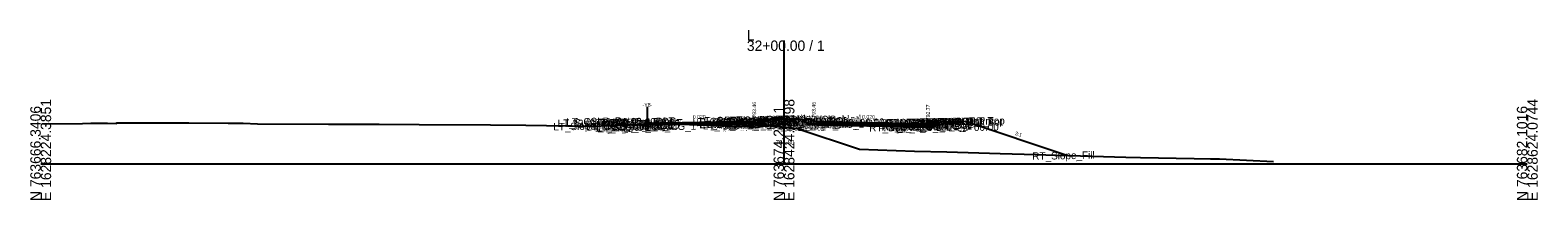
# Model space of a CAD drawing. Extents: x -26 to 4403, y -510 to 9556.
# Drawn here: x 1997.2 to 2402.8, y 1990.3 to 2036 of the extents above; entities that cross this region are included whole.
import ezdxf

# ---------------------------------------------------------------- set-up
doc = ezdxf.new("R2010")
doc.units = 0
for name, color, linetype in [('Default', 7, 'Continuous'), ('Exist CMT Pavement', 7, 'Continuous'), ('Exist Cross Section Cell', 7, 'Continuous'), ('Exist XS Center Line Elevation Label', 7, 'Continuous'), ('Exist XS Ground Line', 7, 'Continuous'), ('Prop CMT Conc Surface', 7, 'Continuous'), ('Prop CMT Concrete Structures', 7, 'Continuous'), ('Prop CMT Pvmt Course 1', 7, 'Continuous'), ('Prop CMT Pvmt Course 1 CG', 7, 'Continuous'), ('Prop CMT Pvmt Course 2', 7, 'Continuous'), ('Prop CMT Pvmt Course 3', 7, 'Continuous'), ('Prop CMT Pvmt Surface', 7, 'Continuous'), ('Prop CMT Shear Line', 7, 'Continuous'), ('Prop CMT Slope Grass', 7, 'Continuous'), ('Prop CMT Subgrade Earthwork', 7, 'Continuous'), ('Prop XS Hydro Elevations', 7, 'Continuous'), ('Prop XS SE Text', 7, 'Continuous'), ('Prop XS Side Slope Text', 7, 'Continuous'), ('Scratch_Level_0', 7, 'Continuous')]:
    doc.layers.add(name, color=color, linetype=linetype)

msp = doc.modelspace()

# ---------------------------------------------------------------- linework, layer by layer
at = {"layer": 'Exist CMT Pavement'}
msp.add_lwpolyline([(2163.25, 2010.61), (2167.21, 2010.64), (2171.78, 2010.68), (2180.24, 2010.41), (2190.79, 2010.09)], dxfattribs=at)
at = {"layer": 'Exist Cross Section Cell'}
for p, q in [((2200, 2000), (2200, 2033.22)), ((2000, 2000), (2200, 2000)), ((2200, 2000), (2400, 2000))]:
    msp.add_line(p, q, dxfattribs=at)
at = {"layer": 'Exist XS Ground Line'}
msp.add_lwpolyline([(2000.31, 2010.8), (2011.24, 2010.91), (2013.5, 2010.98), (2017.94, 2010.98), (2020.39, 2010.86), (2020.46, 2011.05), (2039.89, 2011.06), (2050.41, 2010.98), (2054.43, 2010.96), (2058.32, 2010.83), (2077.44, 2010.74), (2087.08, 2010.71), (2091.04, 2010.69), (2101.81, 2010.63), (2121.06, 2010.51), (2130.52, 2010.47), (2147.33, 2010.18), (2147.94, 2010.16), (2148.89, 2010.14), (2154.5, 2010.43), (2161.52, 2010.6), (2167.21, 2010.64), (2171.78, 2010.68), (2180.24, 2010.41), (2191.1, 2010.09), (2192.19, 2010), (2193.03, 2009.93), (2193.63, 2010.36), (2195.5, 2010.33), (2199.71, 2009.85), (2200.31, 2009.79), (2203.58, 2009.49), (2220.32, 2003.92), (2235.15, 2003.38), (2243.85, 2003.28), (2258.13, 2002.78), (2264.6, 2002.62), (2273.37, 2002.34), (2282.88, 2002.07), (2291.97, 2001.85), (2295.96, 2001.75), (2310.4, 2001.47), (2314.75, 2001.37), (2317.22, 2001.36), (2331.71, 2000.62)], dxfattribs=at)
at = {"layer": 'Prop CMT Conc Surface'}
for points in [[(2191.25, 2011.45), (2192, 2011.46), (2192, 2011.63), (2192.76, 2011.88)], [(2208.75, 2011.45), (2208, 2011.46), (2208, 2011.63), (2207.24, 2011.88)], [(2236.75, 2010.89), (2238.75, 2010.77)], [(2238.75, 2010.77), (2238.75, 2011.27), (2239.25, 2011.27)], [(2243.25, 2011.36), (2248.25, 2011.46)]]:
    msp.add_lwpolyline(points, dxfattribs=at)
at = {"layer": 'Prop CMT Concrete Structures'}
for points in [[(2163.25, 2010.3), (2163.25, 2010.89)], [(2191.25, 2011.45), (2192, 2011.46), (2192, 2011.63), (2192.76, 2011.88)], [(2191.25, 2010.86), (2191.25, 2011.45)], [(2192.76, 2010.89), (2191.25, 2010.86)], [(2192.76, 2011.88), (2192.76, 2010.89)], [(2208.75, 2011.45), (2208, 2011.46), (2208, 2011.63), (2207.24, 2011.88)], [(2207.24, 2011.88), (2207.24, 2010.89)], [(2207.24, 2010.89), (2208.75, 2010.86)], [(2208.75, 2010.86), (2208.75, 2011.45)], [(2236.75, 2010.89), (2238.75, 2010.77), (2238.75, 2011.27), (2239.25, 2011.27)], [(2239.25, 2011.27), (2239.25, 2010.25), (2236.75, 2010.3)], [(2236.75, 2010.3), (2236.75, 2010.89)], [(2248.25, 2011.46), (2243.25, 2011.36)], [(2243.25, 2011.36), (2243.25, 2011.02)], [(2243.25, 2011.02), (2248.25, 2011.12)], [(2248.25, 2011.12), (2248.25, 2011.46)]]:
    msp.add_lwpolyline(points, dxfattribs=at)
at = {"layer": 'Prop CMT Pvmt Course 1'}
for points in [[(2191.25, 2011.45), (2163.25, 2010.89)], [(2163.25, 2010.64), (2191.25, 2011.2)], [(2163.25, 2010.89), (2163.25, 2010.64)], [(2191.25, 2011.2), (2190.79, 2011.19)], [(2190.79, 2011.19), (2191.25, 2011.2)], [(2191.25, 2011.2), (2191.25, 2011.45)], [(2208.75, 2011.45), (2236.75, 2010.89)], [(2208.75, 2011.2), (2208.75, 2011.45)], [(2236.75, 2010.64), (2208.75, 2011.2)], [(2208.75, 2011.2), (2208.75, 2011.2), (2208.75, 2011.2)], [(2236.75, 2010.89), (2236.75, 2010.64)]]:
    msp.add_lwpolyline(points, dxfattribs=at)
at = {"layer": 'Prop CMT Pvmt Course 1 CG'}
for points in [[(2163.25, 2009.97), (2163.25, 2010.3)], [(2191.25, 2010.86), (2193.26, 2010.9), (2193.59, 2010.58)], [(2191.25, 2010.53), (2191.25, 2010.86)], [(2193.59, 2010.58), (2191.25, 2010.53)], [(2208.75, 2010.86), (2206.74, 2010.9), (2206.41, 2010.58)], [(2206.41, 2010.58), (2208.75, 2010.53)], [(2208.75, 2010.53), (2208.75, 2010.86)], [(2236.75, 2010.3), (2239.75, 2010.24), (2240.09, 2009.9)], [(2236.75, 2009.97), (2236.75, 2010.3)], [(2240.09, 2009.9), (2236.75, 2009.97)]]:
    msp.add_lwpolyline(points, dxfattribs=at)
at = {"layer": 'Prop CMT Pvmt Course 2'}
for points in [[(2191.25, 2011.2), (2163.25, 2010.64)], [(2163.25, 2010.64), (2163.25, 2010.3)], [(2175.75, 2010.55), (2191.25, 2010.86)], [(2191.25, 2010.86), (2191.25, 2011.2)], [(2208.75, 2010.86), (2208.75, 2011.2)], [(2208.75, 2011.2), (2236.75, 2010.64)], [(2236.75, 2010.3), (2208.75, 2010.86)], [(2236.75, 2010.64), (2236.75, 2010.3)]]:
    msp.add_lwpolyline(points, dxfattribs=at)
at = {"layer": 'Prop CMT Pvmt Course 3'}
for points in [[(2163.25, 2010.3), (2163.25, 2009.97)], [(2191.25, 2010.86), (2175.75, 2010.55)], [(2190.79, 2010.52), (2191.25, 2010.53)], [(2191.25, 2010.53), (2191.25, 2010.86)], [(2208.75, 2010.86), (2236.75, 2010.3)], [(2208.75, 2010.53), (2208.75, 2010.86)], [(2236.75, 2009.97), (2208.75, 2010.53)], [(2236.75, 2010.3), (2236.75, 2009.97)]]:
    msp.add_lwpolyline(points, dxfattribs=at)
at = {"layer": 'Prop CMT Pvmt Surface'}
for points in [[(2191.25, 2011.45), (2163.25, 2010.89)], [(2208.75, 2011.45), (2236.75, 2010.89)]]:
    msp.add_lwpolyline(points, dxfattribs=at)
at = {"layer": 'Prop CMT Shear Line'}
msp.add_line((2163.25, 2009.08), (2163.25, 2015.35), dxfattribs=at)
at = {"layer": 'Prop CMT Slope Grass'}
for points in [[(2192.76, 2011.88), (2200, 2012.02)], [(2207.24, 2011.88), (2200, 2012.02)], [(2239.25, 2011.27), (2248.75, 2011.46), (2276.34, 2002.26)]]:
    msp.add_lwpolyline(points, dxfattribs=at)
at = {"layer": 'Prop CMT Subgrade Earthwork'}
msp.add_line((2163.25, 2009.97), (2163.25, 2010.3), dxfattribs=at)
for points in [[(2163.25, 2009.97), (2163.25, 2009.97)], [(2191.25, 2010.53), (2190.79, 2010.52)], [(2191.25, 2010.53), (2190.79, 2010.52)], [(2190.79, 2010.52), (2190.79, 2010.1)], [(2193.59, 2010.58), (2191.25, 2010.53)], [(2191.25, 2010.53), (2191.25, 2010.53)], [(2194.93, 2011.92), (2193.59, 2010.58)], [(2205.07, 2011.92), (2206.41, 2010.58)], [(2206.41, 2010.58), (2208.75, 2010.53)], [(2208.75, 2010.53), (2236.75, 2009.97)], [(2208.75, 2010.53), (2208.75, 2010.53)], [(2208.75, 2010.53), (2208.75, 2010.53)], [(2236.75, 2009.97), (2240.09, 2009.9), (2241.5, 2011.31)], [(2236.75, 2009.97), (2236.75, 2009.97)]]:
    msp.add_lwpolyline(points, dxfattribs=at)

# ---------------------------------------------------------------- texts
at = {"layer": 'Default'}
msp.add_text('-', height=0.0001, dxfattribs=at).set_placement((2000, 2000))
at = {"layer": 'Exist Cross Section Cell'}
for s, p in [('32+00.00 / 1', (2190, 2030.42)), ('L', (2190, 2033.22))]:
    msp.add_text(s, height=2.8, dxfattribs=at).set_placement(p)
for s, p in [('E 1628224.3851', (2002.8, 1990)), ('E 1628424.2298', (2202.8, 1990)), ('E 1628624.0744', (2402.8, 1990)), ('N 763666.3406', (2000, 1990)), ('N 763674.2211', (2200, 1990)), ('N 763682.1016', (2400, 1990))]:
    msp.add_text(s, height=2.8, rotation=90, dxfattribs=at).set_placement(p)
at = {"layer": 'Exist XS Center Line Elevation Label'}
msp.add_text('791.80', height=1.2, dxfattribs=at).set_placement((2197.74, 2005.2))
at = {"layer": 'Prop XS Hydro Elevations'}
for s, rotation, p in [('-Y8-', 360, (2161.95, 2015.4)), ('793.46', 90, (2192.5, 2012.46)), ('793.46', 90, (2208.5, 2012.46)), ('792.77', 90, (2239.25, 2011.77))]:
    msp.add_text(s, height=1, rotation=rotation, dxfattribs=at).set_placement(p)
at = {"layer": 'Prop XS SE Text'}
for rotation, p in [(1.1457, (2175.48, 2012.13)), (358.8542, (2221.02, 2012.2))]:
    msp.add_text('0.020', height=1, rotation=rotation, dxfattribs=at).set_placement(p)
at = {"layer": 'Prop XS Side Slope Text'}
msp.add_text('3:1', height=1, rotation=341.5666, dxfattribs=at).set_placement((2262.03, 2007.82))
at = {"layer": 'Scratch_Level_0'}
for s, p in [('LT_Sub_Trench_Out_DLT', (2139.09, 2009.92)), ('LT_CSLP_Pnt', (2141.44, 2010.26)), ('LT_CG_Top_Face', (2148.53, 2010.01)), ('LT_CG_Top_BOC', (2149.05, 2010.03)), ('32+00.00', (2150.54, 2010.2)), ('32+00.00', (2154.29, 2010.13)), ('LT_CG_Top_Face_Med', (2175.39, 2010.3)), ('LT_CG_Top_Gut_Med', (2176.37, 2010.15)), ('LT_CG_Top_BOC_Med', (2177.18, 2010.57)), ('LT_CG_Bot_BOC_Med', (2177.21, 2009.58)), ('LT_CG_Bot_IE_Med', (2177.34, 2009.58)), ('LT_PV2_OEEOP', (2180.58, 2009.98)), ('LT_PV2_IEEOP', (2180.76, 2009.99)), ('LT_PV2_PGL', (2182.48, 2010.02)), ('LT_PV1_PGL', (2183.05, 2010.28)), ('LT_Sub_DLT_In', (2183.9, 2010.7)), ('32+00.00', (2184.98, 2010.32)), ('32+00.00', (2186.69, 2010.76)), ('MD_Crown Point', (2187.09, 2010.76)), ('RT_CG_Top_Face_Med', (2191.35, 2010.29)), ('RT_CG_Top_BOC_Med', (2191.61, 2010.57)), ('RT_CG_Bot_BOC_Med', (2191.64, 2009.58)), ('RT_CG_Top_Gut_Med', (2192.32, 2010.15)), ('RT_Sub_DLT_In', (2193.99, 2010.7)), ('RT_CG_Bot_IE_Med', (2194.79, 2009.58)), ('32+00.00', (2194.88, 2010.85)), ('RT_PV2_OEEOP', (2198.03, 2009.98)), ('RT_PV2_IEEOP', (2198.68, 2009.99)), ('32+00.00', (2199.04, 2010.77)), ('RT_PV2_PGL', (2199.94, 2010.02)), ('RT_PV1_PGL', (2200.5, 2010.28)), ('32+00.00', (2201.73, 2010.31)), ('32+00.00', (2215.85, 2010.03)), ('RT_Sub_Trench_Out_DLT', (2222.04, 2009.92)), ('RT_CG_Top_Face', (2225.99, 2010.01)), ('RT_CG_Top_BOC', (2227.51, 2010.03)), ('RT_SDWK_In_Top', (2231.08, 2010.11)), ('32+00.00', (2233.72, 2010.16)), ('RT_SDWK_Out_Top', (2234.46, 2010.18)), ('RT_SDWK_Out_Bot', (2234.49, 2009.85)), ('RT_CSLP_Pnt', (2238.9, 2010.26)), ('32+00.00', (2241.9, 2010.32)), ('LT_Slope_Fill', (2137.94, 2008.99)), ('32+00.00', (2143.08, 2009.87)), ('LT_CG1_Shelf_Out', (2146.82, 2008.97)), ('LT_CG_Bot_BOC', (2149.09, 2009.02)), ('LT_Sub_OEOT_CG_1', (2149.49, 2008.69)), ('LT_CG_Top_Gut', (2149.51, 2009.53)), ('LT_Sub_OEOP', (2150.04, 2008.71)), ('LT_CG_Bot_IE', (2153.19, 2009.1)), ('LT_Sub_OEOT', (2153.35, 2008.77)), ('LT_PV2_OEOT', (2153.44, 2009.44)), ('LT_PV3_OEOT', (2153.44, 2009.11)), ('LT_PV1_OEOT', (2154.01, 2009.7)), ('LT_Sub_IEOT_CG_1', (2178.14, 2009.27)), ('LT_Sub_OEEOP', (2180.48, 2009.31)), ('LT_PV3_OEEOP', (2180.58, 2009.65)), ('LT_Sub_IEEOP', (2180.67, 2009.32)), ('LT_CG1_Shelf_In', (2181.46, 2009.67)), ('LT_Sub_PGL', (2182.39, 2009.35)), ('LT_Sub_IEOP', (2184.36, 2009.39)), ('RT_CG1_Shelf_In', (2194.89, 2009.67)), ('RT_Sub_IEOT_CG_1', (2195.59, 2009.27)), ('RT_Sub_IEOP', (2197.14, 2009.39)), ('RT_Sub_OEEOP', (2197.94, 2009.31)), ('RT_PV3_OEEOP', (2198.03, 2009.65)), ('RT_Sub_IEEOP', (2198.58, 2009.33)), ('RT_Sub_PGL', (2199.84, 2009.35)), ('RT_Sub_OEOT_CG_1', (2222.95, 2008.69)), ('RT_CG1_Shelf_Out', (2226.28, 2008.97)), ('RT_CG_Bot_IE', (2226.64, 2009.1)), ('RT_Sub_OEOT', (2226.8, 2008.77)), ('RT_PV2_OEOT', (2226.9, 2009.44)), ('RT_PV3_OEOT', (2226.9, 2009.11)), ('RT_CG_Top_Gut', (2226.96, 2009.53)), ('RT_PV1_OEOT', (2227.46, 2009.7)), ('RT_CG_Bot_BOC', (2227.54, 2009.02)), ('RT_Sub_OEOP', (2230.18, 2008.7)), ('RT_SDWK_In_Bot', (2231.11, 2009.78)), ('32+00.00', (2231.47, 2009.66)), ('32+00.00', (2246.58, 2008.77)), ('RT_Slope_Fill', (2266.83, 2001.07))]:
    msp.add_text(s, height=2, rotation=1.1458, dxfattribs=at).set_placement(p)

doc.saveas('drawing.dxf')
